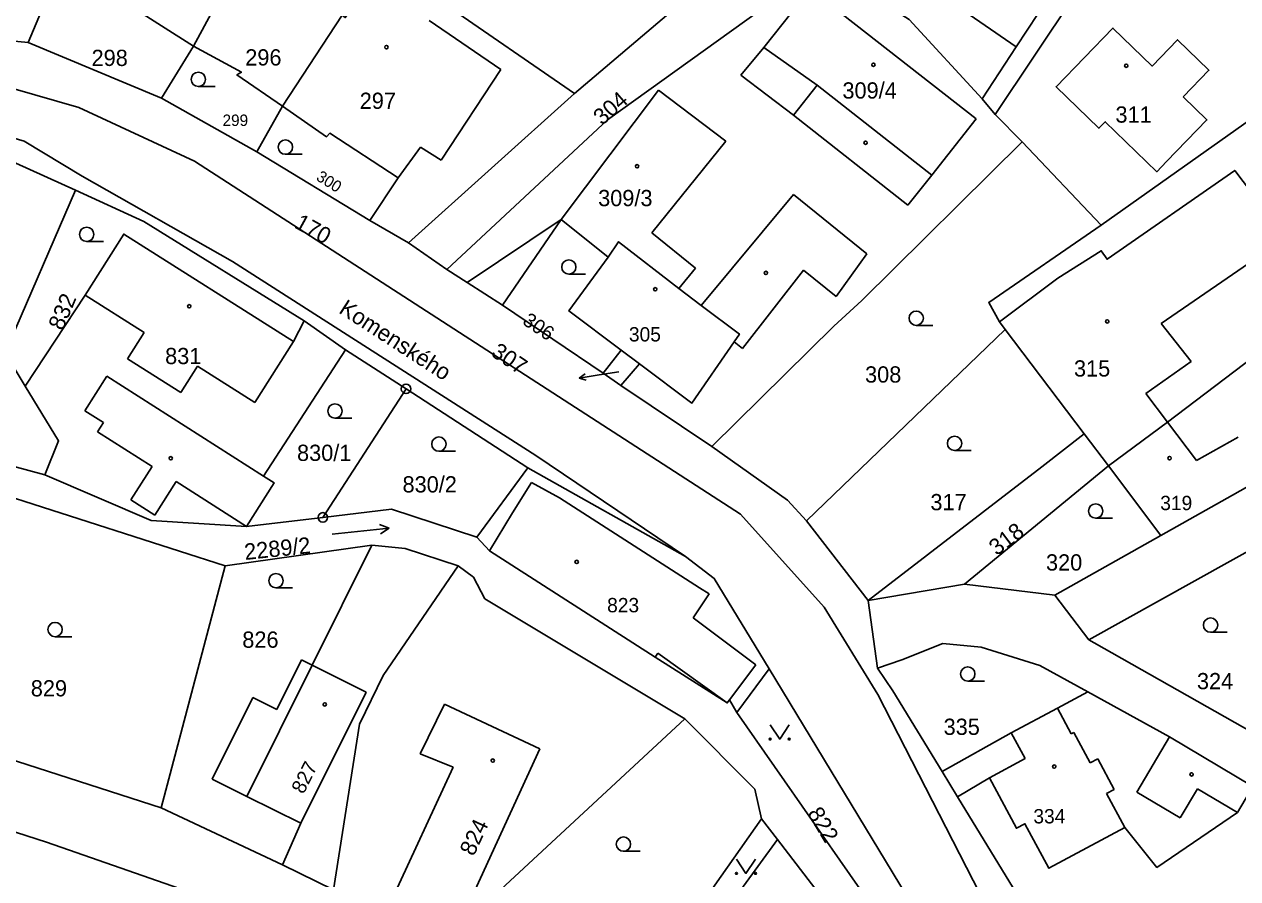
# Model space of a CAD drawing. Extents: x -504988 to -494607, y -1123820 to -1114018.
# Drawn here: x -497189.2 to -497062.2, y -1120348.7 to -1120259.3 of the extents above; entities that cross this region are included whole.
import ezdxf

# ---------------------------------------------------------------- set-up
doc = ezdxf.new("R2010")
doc.units = 0
for name, color, linetype in [('Hranice parcel', 7, 'Continuous'), ('Parcelní čísla', 7, 'Continuous'), ('Pop  PČ popisy', 7, 'Continuous'), ('Vnitřní kresba', 7, 'Continuous'), ('Značky bodu BP', 7, 'Continuous'), ('Značky budov', 7, 'Continuous'), ('Značky kultur', 7, 'Continuous')]:
    doc.layers.add(name, color=color, linetype=linetype)

msp = doc.modelspace()

# ---------------------------------------------------------------- linework, layer by layer
at = {"layer": 'Hranice parcel'}
for p, q in [((-497085.37, -1120261.68), (-497066.36, -1120232.76)), ((-497085.37, -1120261.68), (-497106.28, -1120247.23)), ((-497131.6, -1120266.57), (-497111.34, -1120249.33)), ((-497076.5, -1120280.33), (-497042.51, -1120256.3)), ((-497188.79, -1120261.21), (-497192.31, -1120260.88)), ((-497174.86, -1120267.05), (-497188.79, -1120261.21)), ((-497174.86, -1120267.05), (-497171.49, -1120261.59)), ((-497088.95, -1120267.13), (-497085.37, -1120261.68)), ((-497164.87, -1120272.65), (-497174.86, -1120267.05)), ((-497148.99, -1120282.17), (-497131.6, -1120266.57)), ((-497164.87, -1120272.65), (-497162.2, -1120267.9)), ((-497153.03, -1120279.86), (-497164.87, -1120272.65)), ((-497076.5, -1120280.33), (-497084.75, -1120271.6)), ((-497190.09, -1120273.86), (-497183.86, -1120276.68)), ((-497148.99, -1120282.17), (-497153.03, -1120279.86)), ((-497144.97, -1120284.99), (-497148.99, -1120282.17)), ((-497142.86, -1120286.34), (-497144.97, -1120284.99)), ((-497159.91, -1120290.35), (-497155.59, -1120293.37)), ((-497086.52, -1120291.26), (-497087.14, -1120290.44)), ((-497107.33, -1120311.29), (-497086.52, -1120291.26)), ((-497086.52, -1120291.26), (-497078.25, -1120302.19)), ((-497155.59, -1120293.37), (-497149.25, -1120297.47)), ((-497128.61, -1120295.81), (-497126.74, -1120293.41)), ((-497126.74, -1120293.41), (-497124.82, -1120294.84)), ((-497126.76, -1120297.11), (-497124.82, -1120294.84)), ((-497126.76, -1120297.11), (-497128.61, -1120295.81)), ((-497157.96, -1120310.92), (-497149.25, -1120297.47)), ((-497149.25, -1120297.47), (-497136.5, -1120305.72)), ((-497117.25, -1120303.49), (-497126.76, -1120297.11)), ((-497201.39, -1120302.61), (-497187.05, -1120306.47)), ((-497078.25, -1120302.19), (-497075.73, -1120305.53)), ((-497136.5, -1120305.72), (-497141.85, -1120313)), ((-497136.5, -1120305.72), (-497119.99, -1120315.01)), ((-497090.8, -1120317.89), (-497075.73, -1120305.53)), ((-497075.73, -1120305.53), (-497070.23, -1120312.8)), ((-497168.17, -1120315.99), (-497195.73, -1120307.17)), ((-497157.96, -1120310.92), (-497165.96, -1120311.86)), ((-497077.78, -1120323.73), (-497053.69, -1120310.32)), ((-497100.87, -1120319.6), (-497107.33, -1120311.29)), ((-497081.33, -1120319.04), (-497070.23, -1120312.8)), ((-497152.83, -1120313.84), (-497168.17, -1120315.99)), ((-497168.17, -1120315.99), (-497174.9, -1120341.31)), ((-497090.8, -1120317.89), (-497100.87, -1120319.6)), ((-497081.33, -1120319.04), (-497090.8, -1120317.89)), ((-497100.87, -1120319.6), (-497099.9, -1120326.68)), ((-497077.78, -1120323.73), (-497081.33, -1120319.04)), ((-497111.25, -1120326.76), (-497114.64, -1120331.35)), ((-497111.25, -1120326.76), (-497093.87, -1120355.42)), ((-497174.9, -1120341.31), (-497203.53, -1120332.06)), ((-497154.12, -1120332.55), (-497156.86, -1120349.88)), ((-497144.01, -1120354.19), (-497120.07, -1120332)), ((-497091.53, -1120340.15), (-497093.14, -1120337.51)), ((-497082.4, -1120355.08), (-497091.53, -1120340.15)), ((-497162.19, -1120347.29), (-497174.9, -1120341.31)), ((-497127.59, -1120364.52), (-497112.04, -1120342.45)), ((-497110.37, -1120344.64), (-497112.04, -1120342.45)), ((-497156.86, -1120349.88), (-497162.19, -1120347.29))]:
    msp.add_line(p, q, dxfattribs=at)
for points in [[(-497087.04, -1120354.48), (-497099.88, -1120329.46), (-497105.48, -1120320.32), (-497114.23, -1120310.57), (-497171.4, -1120273.63), (-497183.51, -1120268.01), (-497197.35, -1120264.04), (-497268.56, -1120247.23), (-497277.08, -1120243.87), (-497341.22, -1120209.24)], [(-497119.99, -1120315.01), (-497135.65, -1120304.45), (-497167.42, -1120284.15), (-497183.16, -1120275.2), (-497189.22, -1120271.56), (-497205.34, -1120266.82), (-497268.46, -1120254.4), (-497279.16, -1120250.56), (-497298.01, -1120244.32), (-497322.64, -1120230.85), (-497340.94, -1120216.65), (-497344.87, -1120214.42)], [(-497171.49, -1120261.59), (-497166.18, -1120251.76), (-497165.84, -1120251.21), (-497161.44, -1120244.69)], [(-497188.79, -1120261.21), (-497185.29, -1120252.81), (-497171.49, -1120261.59)], [(-497162.2, -1120267.9), (-497155.94, -1120258.36), (-497155.61, -1120258.61), (-497151.25, -1120252.82)], [(-497131.6, -1120266.57), (-497145.41, -1120257.06), (-497151.25, -1120252.82)], [(-497144.97, -1120284.99), (-497128.16, -1120269.3), (-497106.52, -1120253.76), (-497101.8, -1120255.48), (-497096.58, -1120258.81), (-497088.95, -1120267.13)], [(-497114.2, -1120264.63), (-497111.81, -1120261.75), (-497106.94, -1120255.6), (-497089.58, -1120269.21)], [(-497067.91, -1120266.9), (-497065.21, -1120264.12), (-497068.49, -1120260.94), (-497071.14, -1120263.69), (-497075.25, -1120259.71), (-497081.2, -1120265.85), (-497076.72, -1120270.19), (-497076.06, -1120269.51), (-497070.66, -1120274.74), (-497069.66, -1120273.67), (-497065.41, -1120269.32), (-497067.91, -1120266.9)], [(-497171.49, -1120261.59), (-497166.48, -1120264.34), (-497166.95, -1120264.62), (-497162.2, -1120267.9)], [(-497039.16, -1120262.68), (-497052.61, -1120271.55), (-497060.76, -1120276.92), (-497062.51, -1120274.6), (-497075.86, -1120283.9), (-497076.48, -1120283.01), (-497081.01, -1120285.87), (-497087.14, -1120290.44)], [(-497089.58, -1120269.21), (-497094.22, -1120275.09), (-497106.2, -1120265.67), (-497108.69, -1120268.83), (-497114.2, -1120264.63)], [(-497088.95, -1120267.13), (-497087.57, -1120268.74), (-497084.75, -1120271.6)], [(-497162.2, -1120267.9), (-497157.57, -1120271.08), (-497157.23, -1120270.71), (-497150.09, -1120275.38), (-497153.03, -1120279.86)], [(-497084.75, -1120271.6), (-497101.54, -1120288.21), (-497104.47, -1120290.9), (-497117.25, -1120303.49)], [(-497075.73, -1120305.53), (-497069.55, -1120300.96), (-497031.78, -1120272.32)], [(-497183.86, -1120276.68), (-497191.22, -1120293.71), (-497189.11, -1120297.17)], [(-497183.86, -1120276.68), (-497176.69, -1120279.96), (-497159.91, -1120290.35)], [(-497128.08, -1120283.69), (-497133, -1120279.74), (-497142.86, -1120286.34)], [(-497087.14, -1120290.44), (-497088.26, -1120288.42), (-497076.5, -1120280.33)], [(-497159.91, -1120290.35), (-497161.04, -1120292.5), (-497178.8, -1120281.27), (-497182.84, -1120287.66), (-497189.11, -1120297.17)], [(-497124.82, -1120294.84), (-497119.33, -1120298.95), (-497114.92, -1120292.55), (-497114.35, -1120291.73), (-497118.36, -1120288.75), (-497120.68, -1120286.96), (-497127.01, -1120282.08), (-497128.08, -1120283.69)], [(-497070.23, -1120312.8), (-497059.7, -1120306.88), (-497035.92, -1120292.96), (-497026.95, -1120287.66), (-497024.34, -1120282.04)], [(-497128.08, -1120283.69), (-497132.21, -1120289.31), (-497126.74, -1120293.41)], [(-497128.61, -1120295.81), (-497139.14, -1120288.7), (-497142.86, -1120286.34)], [(-497165.96, -1120311.86), (-497163.06, -1120307.3), (-497164.16, -1120306.61), (-497155.59, -1120293.37)], [(-497189.11, -1120297.17), (-497185.63, -1120302.92), (-497187.05, -1120306.47)], [(-497100.87, -1120319.6), (-497082.71, -1120305.64), (-497078.25, -1120302.19)], [(-497107.33, -1120311.29), (-497109.31, -1120309.11), (-497117.25, -1120303.49)], [(-497187.05, -1120306.47), (-497175.94, -1120311.26), (-497165.96, -1120311.86)], [(-497141.85, -1120313), (-497150.78, -1120310.07), (-497157.96, -1120310.92)], [(-497141.85, -1120313), (-497140.52, -1120314.42), (-497123.17, -1120325.54), (-497115.62, -1120330.34), (-497115.38, -1120330.02), (-497114.64, -1120331.35)], [(-497162.19, -1120347.29), (-497160.27, -1120342.92), (-497165.91, -1120340.11), (-497159.08, -1120326.38), (-497152.83, -1120313.84)], [(-497143.79, -1120315.99), (-497149.36, -1120314.18), (-497152.83, -1120313.84)], [(-497143.79, -1120315.99), (-497151.63, -1120327.47), (-497154.12, -1120332.55)], [(-497120.07, -1120332), (-497140.99, -1120319.43), (-497142.19, -1120317.19), (-497143.79, -1120315.99)], [(-497119.99, -1120315.01), (-497116.98, -1120317.3), (-497111.25, -1120326.76)], [(-497099.9, -1120326.68), (-497097.35, -1120325.82), (-497093.07, -1120324.12), (-497089.06, -1120324.49), (-497082.92, -1120326.43), (-497077.88, -1120329.16)], [(-497056.71, -1120335.65), (-497077.23, -1120324.05), (-497077.78, -1120323.73)], [(-497093.14, -1120337.51), (-497098.31, -1120329.06), (-497099.9, -1120326.68)], [(-497077.88, -1120329.16), (-497081.06, -1120330.87), (-497085.89, -1120333.46), (-497093.14, -1120337.51)], [(-497077.88, -1120329.16), (-497069.33, -1120333.89), (-497060.6, -1120339.07)], [(-497112.04, -1120342.45), (-497112.74, -1120339.35), (-497120.07, -1120332)], [(-497114.64, -1120331.35), (-497098.85, -1120353.94), (-497093.87, -1120355.42)], [(-497216.48, -1120335.38), (-497186.89, -1120344.92), (-497172.95, -1120349.77)], [(-497091.53, -1120340.15), (-497088.18, -1120338.17), (-497085.35, -1120343.44), (-497084.47, -1120342.97), (-497081.96, -1120347.64), (-497074.01, -1120343.37), (-497070.65, -1120347.54), (-497062.22, -1120341.81), (-497060.6, -1120339.07)], [(-497110.37, -1120344.64), (-497125.43, -1120365.32), (-497125.71, -1120365.7)], [(-497093.2, -1120362.28), (-497098.42, -1120360.2), (-497110.37, -1120344.64)]]:
    msp.add_lwpolyline(points, dxfattribs=at)
at = {"layer": 'Pop  PČ popisy'}
for p, q in [((-497126.98, -1120295.69), (-497129.05, -1120296.01)), ((-497131.12, -1120296.34), (-497130.49, -1120295.88)), ((-497129.05, -1120296.01), (-497131.12, -1120296.34)), ((-497131.12, -1120296.34), (-497130.38, -1120296.57))]:
    msp.add_line(p, q, dxfattribs=at)
at = {"layer": 'Vnitřní kresba'}
for p, q in [((-497078, -1120254.39), (-497087.57, -1120268.74)), ((-497146.83, -1120258.92), (-497139.33, -1120264.05)), ((-497111.81, -1120261.75), (-497106.2, -1120265.67)), ((-497139.33, -1120264.05), (-497145.56, -1120273.55)), ((-497133, -1120279.74), (-497122.81, -1120266.2)), ((-497122.81, -1120266.2), (-497115.77, -1120271.55)), ((-497096.71, -1120278.26), (-497108.69, -1120268.83)), ((-497115.77, -1120271.55), (-497123.52, -1120281.14)), ((-497147.73, -1120272.19), (-497150.09, -1120275.38)), ((-497145.56, -1120273.55), (-497147.73, -1120272.19)), ((-497094.22, -1120275.09), (-497096.71, -1120278.26)), ((-497049.39, -1120276.31), (-497070.2, -1120290.63)), ((-497118.36, -1120288.75), (-497108.69, -1120277.13)), ((-497108.69, -1120277.13), (-497101.03, -1120283.34)), ((-497133, -1120279.74), (-497139.14, -1120288.7)), ((-497123.52, -1120281.14), (-497118.96, -1120284.82)), ((-497101.03, -1120283.34), (-497104.22, -1120287.8)), ((-497118.96, -1120284.82), (-497120.68, -1120286.96)), ((-497107.64, -1120285.05), (-497114.03, -1120293.24)), ((-497104.22, -1120287.8), (-497107.64, -1120285.05)), ((-497176.66, -1120291.57), (-497182.84, -1120287.66)), ((-497070.2, -1120290.63), (-497067.05, -1120294.61)), ((-497178.4, -1120294.33), (-497176.66, -1120291.57)), ((-497161.04, -1120292.5), (-497165.08, -1120298.89)), ((-497114.03, -1120293.24), (-497114.92, -1120292.55)), ((-497172.82, -1120297.85), (-497178.4, -1120294.33)), ((-497171.08, -1120295.1), (-497172.82, -1120297.85)), ((-497165.08, -1120298.89), (-497171.08, -1120295.1)), ((-497067.05, -1120294.61), (-497071.82, -1120297.95)), ((-497182.87, -1120299.75), (-497180.58, -1120296.15)), ((-497180.58, -1120296.15), (-497164.16, -1120306.61)), ((-497071.82, -1120297.95), (-497069.55, -1120300.96)), ((-497180.93, -1120300.98), (-497182.87, -1120299.75)), ((-497181.55, -1120301.95), (-497180.93, -1120300.98)), ((-497175.84, -1120305.58), (-497181.55, -1120301.95)), ((-497069.55, -1120300.96), (-497066.51, -1120304.97)), ((-497066.51, -1120304.97), (-497062.16, -1120302.52)), ((-497178.07, -1120309.07), (-497175.84, -1120305.58)), ((-497173.33, -1120307.17), (-497175.56, -1120310.67)), ((-497165.96, -1120311.86), (-497173.33, -1120307.17)), ((-497138.09, -1120310.45), (-497136.13, -1120307.27)), ((-497136.13, -1120307.27), (-497133.2, -1120308.88)), ((-497175.56, -1120310.67), (-497178.07, -1120309.07)), ((-497133.2, -1120308.88), (-497118.53, -1120318.29)), ((-497140.52, -1120314.42), (-497138.09, -1120310.45)), ((-497118.53, -1120318.29), (-497117.53, -1120318.93)), ((-497117.53, -1120318.93), (-497119.18, -1120321.44)), ((-497119.18, -1120321.44), (-497112.63, -1120326.33)), ((-497162.76, -1120331.01), (-497160.19, -1120325.83)), ((-497160.19, -1120325.83), (-497159.08, -1120326.38)), ((-497122.9, -1120325.12), (-497123.17, -1120325.54)), ((-497115.62, -1120330.34), (-497122.9, -1120325.12)), ((-497159.08, -1120326.38), (-497153.44, -1120329.19)), ((-497112.63, -1120326.33), (-497115.38, -1120330.02)), ((-497169.54, -1120338.31), (-497165.28, -1120329.76)), ((-497165.28, -1120329.76), (-497162.76, -1120331.01)), ((-497153.44, -1120329.19), (-497160.27, -1120342.92)), ((-497145.21, -1120330.45), (-497147.78, -1120335.67)), ((-497145.21, -1120330.45), (-497135.23, -1120335.13)), ((-497081.06, -1120330.87), (-497079.61, -1120333.56)), ((-497084.45, -1120336.16), (-497085.89, -1120333.46)), ((-497079.61, -1120333.56), (-497079.35, -1120333.42)), ((-497079.35, -1120333.42), (-497077.65, -1120336.59)), ((-497072.75, -1120339.67), (-497069.33, -1120333.89)), ((-497147.78, -1120335.67), (-497144.31, -1120337.06)), ((-497135.23, -1120335.13), (-497144.01, -1120354.19)), ((-497088.18, -1120338.17), (-497084.45, -1120336.16)), ((-497077.65, -1120336.59), (-497076.85, -1120336.17)), ((-497076.85, -1120336.17), (-497075.12, -1120339.4)), ((-497150.86, -1120351.16), (-497144.31, -1120337.06)), ((-497165.91, -1120340.11), (-497169.54, -1120338.31)), ((-497075.12, -1120339.4), (-497075.91, -1120339.82)), ((-497075.91, -1120339.82), (-497074.01, -1120343.37)), ((-497068.2, -1120342.37), (-497072.75, -1120339.67)), ((-497066.4, -1120339.33), (-497068.2, -1120342.37)), ((-497062.22, -1120341.81), (-497066.4, -1120339.33))]:
    msp.add_line(p, q, dxfattribs=at)
at = {"layer": 'Značky bodu BP'}
for centre, radius in [((-497149.25, -1120297.47), 0.5), ((-497149.25, -1120297.47), 0.0303), ((-497157.96, -1120310.92), 0.5), ((-497157.96, -1120310.92), 0.0303)]:
    msp.add_circle(centre, radius, dxfattribs=at)
at = {"layer": 'Značky budov'}
for centre in [(-497151.31, -1120261.71), (-497100.33, -1120263.55), (-497073.86, -1120263.66), (-497101.14, -1120271.71), (-497125.06, -1120274.18), (-497111.58, -1120285.33), (-497123.17, -1120287.04), (-497171.95, -1120288.83), (-497075.85, -1120290.41), (-497173.88, -1120304.73), (-497069.32, -1120304.72), (-497131.39, -1120315.58), (-497157.76, -1120330.49), (-497140.18, -1120336.37), (-497081.4, -1120336.99), (-497067.02, -1120337.81)]:
    msp.add_circle(centre, 0.175, dxfattribs=at)
at = {"layer": 'Značky kultur'}
for p, q in [((-497170.99, -1120265.83), (-497169.24, -1120265.83)), ((-497161.88, -1120272.92), (-497160.13, -1120272.92)), ((-497182.68, -1120282.05), (-497180.93, -1120282.05)), ((-497132.21, -1120285.47), (-497130.46, -1120285.47)), ((-497095.85, -1120290.82), (-497094.1, -1120290.82)), ((-497156.69, -1120300.54), (-497154.94, -1120300.54)), ((-497145.81, -1120304), (-497144.06, -1120304)), ((-497091.83, -1120303.92), (-497090.08, -1120303.92)), ((-497156.99, -1120312.68), (-497151.02, -1120312.05)), ((-497151.02, -1120312.05), (-497152.04, -1120311.66)), ((-497151.02, -1120312.05), (-497151.94, -1120312.65)), ((-497077.06, -1120311), (-497075.31, -1120311)), ((-497162.87, -1120318.29), (-497161.12, -1120318.29)), ((-497185.99, -1120323.4), (-497184.24, -1120323.4)), ((-497065.03, -1120322.94), (-497063.28, -1120322.94)), ((-497090.45, -1120328.05), (-497088.7, -1120328.05)), ((-497126.49, -1120345.86), (-497124.74, -1120345.86))]:
    msp.add_line(p, q, dxfattribs=at)
for points in [[(-497111.14, -1120332.61), (-497110.14, -1120334.11), (-497109.14, -1120332.61)], [(-497114.67, -1120346.67), (-497113.67, -1120348.17), (-497112.67, -1120346.67)]]:
    msp.add_lwpolyline(points, dxfattribs=at)
for centre, radius in [((-497170.99, -1120265.08), 0.75), ((-497161.88, -1120272.17), 0.75), ((-497182.68, -1120281.3), 0.75), ((-497132.21, -1120284.72), 0.75), ((-497095.85, -1120290.07), 0.75), ((-497156.69, -1120299.79), 0.75), ((-497145.81, -1120303.25), 0.75), ((-497091.83, -1120303.17), 0.75), ((-497077.06, -1120310.25), 0.75), ((-497162.87, -1120317.54), 0.75), ((-497185.99, -1120322.65), 0.75), ((-497065.03, -1120322.19), 0.75), ((-497090.45, -1120327.3), 0.75), ((-497111.14, -1120334.11), 0.1), ((-497109.14, -1120334.11), 0.1), ((-497126.49, -1120345.11), 0.75), ((-497114.67, -1120348.17), 0.1), ((-497112.67, -1120348.17), 0.1)]:
    msp.add_circle(centre, radius, dxfattribs=at)

# ---------------------------------------------------------------- texts
at = {"layer": 'Parcelní čísla'}
for s, height, p in [('298', 1.7, (-497182.17, -1120263.68)), ('296', 1.7, (-497166.08, -1120263.63)), ('297', 1.7, (-497154.1, -1120268.17)), ('309/4', 1.7, (-497103.57, -1120267.09)), ('299', 1.2, (-497168.46, -1120269.96)), ('311', 1.7, (-497074.99, -1120269.61)), ('309/3', 1.7, (-497129.14, -1120278.35)), ('305', 1.5, (-497125.92, -1120292.51)), ('831', 1.7, (-497174.47, -1120294.88)), ('308', 1.7, (-497101.2, -1120296.81)), ('315', 1.7, (-497079.33, -1120296.18)), ('830/1', 1.7, (-497160.66, -1120305.01)), ('830/2', 1.7, (-497149.62, -1120308.31)), ('317', 1.7, (-497094.36, -1120310.17)), ('319', 1.5, (-497070.3, -1120310.16)), ('320', 1.7, (-497082.26, -1120316.48)), ('823', 1.5, (-497128.2, -1120320.85)), ('826', 1.7, (-497166.39, -1120324.56)), ('324', 1.7, (-497066.46, -1120328.9)), ('829', 1.7, (-497188.53, -1120329.65)), ('335', 1.7, (-497092.98, -1120333.68)), ('334', 1.5, (-497083.58, -1120342.94))]:
    msp.add_text(s, height=height, dxfattribs=at).set_placement(p)
for s, height, rotation, p in [('304', 1.7, 41, (-497128.73, -1120269.96)), ('300', 1.2, 328, (-497158.75, -1120275.56)), ('170', 1.7, 331, (-497161.04, -1120280.55)), ('832', 1.7, 67, (-497185.2, -1120291.45)), ('306', 1.5, 326, (-497137.16, -1120290.63)), ('307', 1.7, 326, (-497140.46, -1120293.94)), ('318', 1.7, 37, (-497087.42, -1120314.99)), ('2289/2', 1.7, 6, (-497166.09, -1120315.38)), ('827', 1.5, 63, (-497159.99, -1120339.95)), ('822', 1.7, 301, (-497107.29, -1120341.87)), ('824', 1.7, 65, (-497142.17, -1120346.45))]:
    msp.add_text(s, height=height, rotation=rotation, dxfattribs=at).set_placement(p)
at = {"layer": 'Pop  PČ popisy'}
msp.add_text('Komenského', height=1.7, rotation=327, dxfattribs=at).set_placement((-497156.39, -1120289.45))

doc.saveas('drawing.dxf')
